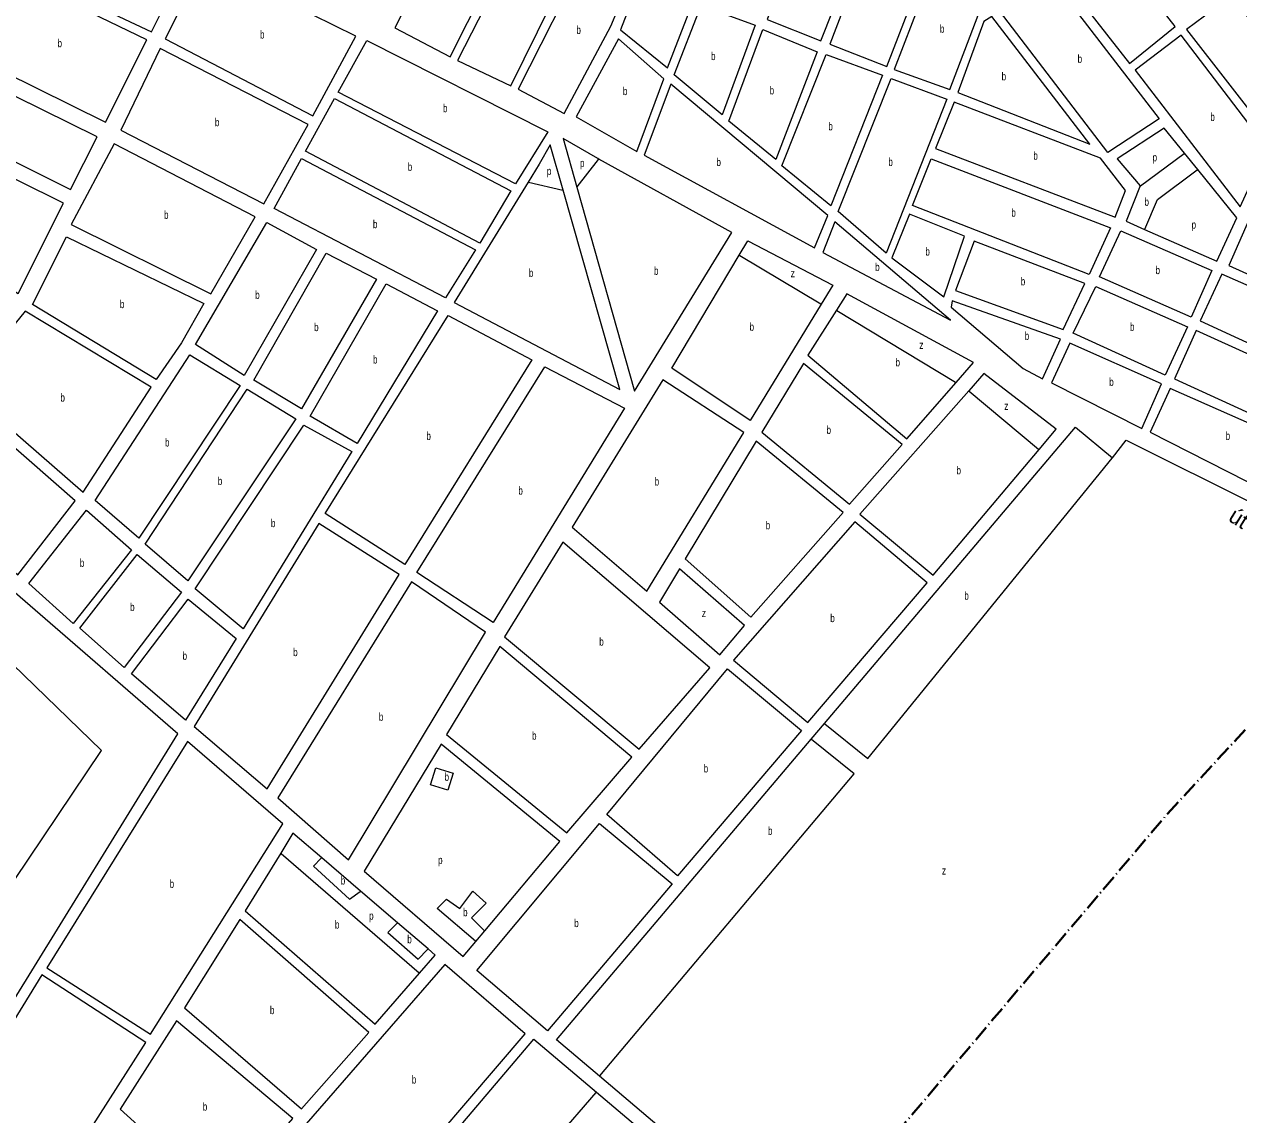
# Model space of a CAD drawing. Extents: x 639657 to 671642, y 222838 to 252123.
# Drawn here: x 662192 to 663709, y 230467 to 231829 of the extents above; entities that cross this region are included whole.
import ezdxf
from ezdxf.enums import TextEntityAlignment as Align

# ---------------------------------------------------------------- set-up
doc = ezdxf.new("R2010")
doc.units = 0
doc.header["$LTSCALE"] = 4
doc.linetypes.add('DOT_DASHED', pattern=[7.7, 5, -1.2, 0.3, -1.2])
for name, color, linetype, lineweight in [('1', 7, 'Continuous', 13), ('21', 7, 'Continuous', 13), ('4', 7, 'DOT_DASHED', 40)]:
    doc.layers.add(name, color=color, linetype=linetype, lineweight=lineweight)
doc.layers.add('22', color=7, linetype='Continuous')
doc.layers.add('7', color=7, linetype='Continuous')

msp = doc.modelspace()

# ---------------------------------------------------------------- linework, layer by layer
at = {"layer": '1'}
for p, q in [((663202.45, 231503.39), (663187.965, 231479.635)), ((663294.77, 231311.39), (663356.335, 231381.857)), ((663327.64, 231141.01), (663459.996, 231297.97)), ((663161.659, 230302.462), (662911.074, 230515.21))]:
    msp.add_line(p, q, dxfattribs=at)
for points in [[(662399.45, 231916.66), (662223.97, 232006.73), (662174.55, 231902.83), (662351.06, 231819.68)], [(662810.84, 231960.37), (662741.5, 231995.26), (662655.09, 231824.57), (662724.45, 231788.6)], [(662883.48, 231921.23), (662820.09, 231953.53), (662733.66, 231783.92), (662800.26, 231752.2)], [(663232.69, 231923.08), (663163.44, 231950.19), (663120.21, 231835.28), (663187.28, 231808.41)], [(663537.51, 231945.18), (663479.53, 231899.89), (663572.97, 231780.22), (663630.25, 231826.29)], [(663314.32, 231892.15), (663242.43, 231918.94), (663198.63, 231804.3), (663270, 231776.42)], [(662606.37, 231814.12), (662416.79, 231907.81), (662368.4, 231810.83), (662552.64, 231714.9)], [(662951.16, 231889.53), (662894.84, 231916.57), (662809.47, 231748.05), (662866.91, 231717.8), (662924.88, 231827.01)], [(662345.31, 231809.92), (662170.93, 231894.18), (662122.64, 231791.29), (662293.8, 231706.97)], [(663376.48, 231869.5), (663324.04, 231889.62), (663279.2, 231772.81), (663348.38, 231747.58), (663383.94, 231840.6), (663395.12, 231847.51)], [(663470.13, 231893.04), (663610.1, 231710.95), (663545.77, 231669.07), (663410.72, 231845.87)], [(663027.34, 231856.38), (662960.92, 231883.78), (662937.21, 231822.13), (662995.81, 231774.85)], [(663782.31, 231759.94), (663700.55, 231864.5), (663644.28, 231822.75), (663749.64, 231687.4)], [(663064.13, 231716.14), (663004.21, 231766.23), (663037.72, 231852.77), (663105.29, 231828.05)], [(663523.57, 231679.46), (663401.16, 231838.72), (663391.05, 231832.65), (663358.65, 231743.99)], [(663131.12, 231660.25), (663072.32, 231708.21), (663115.04, 231822.84), (663182.66, 231794.9)], [(663745.01, 231674.96), (663637.41, 231815.65), (663580.1, 231771.74), (663711.29, 231601.33)], [(662546.91, 231704.06), (662362.15, 231798.9), (662312.76, 231697.07), (662491.57, 231604.82)], [(662584.4, 231744.43), (662620.42, 231808.97), (662846.33, 231694.9), (662806.02, 231629.76)], [(662991.4, 231761.19), (662934.73, 231811.12), (662881.75, 231713.71), (662957.41, 231670.35)], [(663199.77, 231602.23), (663138.78, 231652.31), (663194, 231791.32), (663264.27, 231765.58)], [(662283.35, 231688.53), (662112.73, 231772.85), (662079.95, 231707.29), (662250.03, 231622.96)], [(663196.2, 231590.35), (663000.1, 231754.34), (662966.62, 231665.66), (663179.67, 231549.78)], [(663268.97, 231543.15), (663209.01, 231595.4), (663275.08, 231761.45), (663344.81, 231735.7)], [(662543.69, 231670.68), (662579.7, 231736.29), (662800.25, 231621.07), (662761.55, 231555.95)], [(663567.89, 231621.36), (663536.75, 231661.94), (663354.01, 231732.09), (663330.77, 231674.21), (663555.15, 231588.06)], [(662241.18, 231605.62), (662072.18, 231689.43), (662021.62, 231593.49), (662184.45, 231492.92)], [(662425.17, 231492.5), (662480.55, 231588.51), (662304.45, 231679.73), (662250.75, 231578.9)], [(662504.56, 231599.11), (662538.47, 231661.46), (662755.78, 231547.26), (662718.61, 231487.54)], [(663522.47, 231516.6), (663301.85, 231602.8), (663325.07, 231661.22), (663549.45, 231575.07)], [(663367.06, 231564.44), (663298.26, 231591.99), (663276.05, 231537.36), (663341.19, 231488.69)], [(662495.17, 231581.76), (662557.51, 231547.83), (662467.12, 231390.52), (662406.32, 231429.31)], [(663349.31, 231459.53), (663204.93, 231582.43), (663189.97, 231544.03)], [(663650.14, 231463.29), (663535.41, 231513.58), (663562.41, 231570.98), (663676.05, 231521.75)], [(662245.09, 231563.77), (662416.76, 231480.54), (662388.55, 231431.17), (662357.06, 231385.52), (662202.4, 231479.24)], [(663490.27, 231447.82), (663517.28, 231505.23), (663378.86, 231558.36), (663355.69, 231496.71)], [(662569.41, 231543.19), (662632.26, 231510.87), (662538.73, 231348.67), (662479.04, 231384.8)], [(663838.38, 231451.27), (663688.48, 231517.12), (663661.49, 231458.64), (663810.37, 231390.09)], [(662644.18, 231505.15), (662708.67, 231471.26), (662608.2, 231305.72), (662549.62, 231339.71)], [(663617.47, 231390.75), (663502.71, 231443.19), (663530.77, 231501.68), (663645.49, 231451.39)], [(663486.71, 231435.94), (663351.6, 231483.75), (663350.12, 231475.67), (663440.02, 231399.18), (663464.41, 231386.14)], [(662350.69, 231375.72), (662193.3, 231471.02), (662115.32, 231375.7), (662265.77, 231244.81)], [(662721.64, 231465.53), (662826.25, 231410.24), (662667.59, 231154.51), (662568.21, 231217.95)], [(663805.72, 231378.73), (663656.32, 231446.73), (663629.36, 231386.11), (663777.68, 231318.62)], [(663612.81, 231379.93), (663498.61, 231430.76), (663475.77, 231381.48), (663588.46, 231324.18)], [(662398.94, 231416.27), (662461.89, 231378.04), (662335.49, 231187.34), (662280.99, 231234.3)], [(663223.03, 231229.62), (663288.98, 231304.31), (663165.9, 231405.52), (663113.57, 231319.76)], [(662842.52, 231401.36), (662942.24, 231349.75), (662777.86, 231082.1), (662682.8, 231144.54)], [(662470.57, 231373.34), (662531.36, 231336.16), (662396.54, 231134.03), (662343.13, 231179.93)], [(663091.05, 231319.35), (662990.03, 231384.92), (662876.95, 231200.87), (662970.14, 231121.2)], [(663773.01, 231308.34), (663623.65, 231374.19), (663598.75, 231319.51), (663743.94, 231246.06)], [(662184.16, 231141.36), (662255.74, 231233.9), (662106.91, 231364.28), (662030.97, 231275.44)], [(662541.7, 231328.26), (662601.35, 231295.35), (662465.77, 231073.86), (662405.84, 231123.96)], [(663215.14, 231219.28), (663106.77, 231308.37), (663017.82, 231161.29), (663100.14, 231088.44)], [(662065.78, 230677.86), (662165.24, 230586.86), (662176.21, 230605.85), (662384.14, 230943.01), (662014.52, 231262.81), (661769.68, 230985.81), (662080.08, 230695.7)], [(662269.9, 231222.3), (662326.06, 231172.67), (662253.39, 231080.66), (662197.76, 231130.83)], [(663320.34, 231131.67), (663229.9, 231207.62), (663078.48, 231034.79), (663171.1, 230957.26)], [(662660.81, 231142.04), (662560.36, 231205.46), (662404.34, 230951.93), (662495.89, 230874.38)], [(662960.46, 230923.77), (663048.55, 231025.17), (662864.89, 231182.4), (662792.12, 231064.05)], [(662333.14, 231166.87), (662388.71, 231119.92), (662317.16, 231025.78), (662261.55, 231074.88)], [(663092.25, 231078.11), (663011.04, 231148.82), (662985.92, 231107.57), (663061.15, 231041.6)], [(662508.97, 230862.77), (662597.28, 230785.7), (662768.54, 231069.85), (662676.01, 231132.6)], [(662396.92, 231110.92), (662456.83, 231061.89), (662393.47, 230959.82), (662326.42, 231017.87)], [(662870.27, 230819.12), (662951.48, 230913.95), (662786.4, 231052.13), (662719.95, 230941.95)], [(663008.17, 230765.43), (662919.87, 230841.95), (663070.6, 231023.91), (663163.21, 230946.92)], [(662220.62, 230650.64), (662349.87, 230567.79), (662515.41, 230830.62), (662396.35, 230933.33)], [(663001.88, 230755.65), (662845.81, 230572), (662757.52, 230647.44), (662910.91, 230831.06)], [(662392.32, 230600.72), (662538.4, 230474.6), (662622.82, 230570.02), (662461.47, 230710.95)], [(662533, 230442.8), (662637.57, 230357.4), (662817.92, 230568.32), (662717.64, 230654.87)], [(662214.32, 230641.94), (662061.45, 230393.29), (662130.3, 230223.49), (662344.13, 230557.48)], [(662312.16, 230474.19), (662438.16, 230360.11), (662527.84, 230462.6), (662382.38, 230584.44)]]:
    msp.add_lwpolyline(points, close=True, dxfattribs=at)
for points in [[(663641.749, 231668.169), (663616.312, 231699.592), (663557.48, 231660.905), (663586.41, 231627.18)], [(662821.86, 231631.92), (662729.45, 231481.8), (662936.47, 231372.81), (662865.483, 231622), (662849.328, 231678.706)], [(662849.328, 231678.706), (662835.71, 231654.42), (662821.86, 231631.92)], [(662908.66, 231661.51), (662865.504, 231686.509), (662882.747, 231625.554)], [(662882.747, 231625.554), (662954.77, 231370.95), (663076.19, 231569.07), (662910.085, 231660.724), (662908.66, 231661.51)], [(663707.22, 231587.29), (663658.263, 231647.769), (663641.749, 231668.169)], [(663586.41, 231627.18), (663568.8, 231583.11), (663591.854, 231572.961)], [(663792.551, 231576.572), (663730.614, 231603.715), (663696.996, 231528.023), (663758.037, 231500.59)], [(663591.854, 231572.961), (663682.31, 231533.14), (663707.22, 231587.29)], [(663085.556, 231540.791), (663096.24, 231558.65), (663202.45, 231503.39)], [(663187.965, 231479.635), (663099.21, 231334.08), (663001.08, 231399.58), (663085.556, 231540.791)], [(663356.335, 231381.857), (663378.11, 231406.78), (663219.83, 231492.38), (663206.834, 231471.958)], [(663206.834, 231471.958), (663171.11, 231415.82), (663294.77, 231311.39)], [(663459.996, 231297.97), (663481.55, 231323.53), (663391.23, 231393.02), (663372.2, 231371.481)], [(663372.2, 231371.481), (663236.13, 231217.47), (663327.64, 231141.01)], [(663191.912, 230955.824), (663505.66, 231326.1), (663551.99, 231287.58)], [(663551.99, 231287.58), (663568.82, 231309.89), (663897.79, 231145.817), (663899.79, 231144.82)], [(662911.074, 230515.21), (662857.27, 230560.89), (663175.378, 230936.311), (663191.912, 230955.824)], [(662767.503, 230696.868), (662861.31, 230808.22), (662713.16, 230930.01), (662616.86, 230771.51)], [(662563.813, 230788.216), (662527.96, 230818.99), (662512.576, 230793.944), (662468.27, 230721.81)], [(662686.177, 230644.142), (662705.62, 230666.5), (662696.687, 230674.167), (662658.535, 230706.914), (662612.368, 230746.54), (662563.813, 230788.216)], [(662616.86, 230771.51), (662740.58, 230664.91), (662756.374, 230683.658), (662767.503, 230696.868)], [(662468.27, 230721.81), (662630.72, 230580.37), (662686.177, 230644.142)], [(662553.37, 230086.285), (662478.77, 230148.95), (662828.91, 230561.68), (662907.109, 230495.495), (663150.59, 230289.419)]]:
    msp.add_lwpolyline(points, dxfattribs=at)
at = {"layer": '21'}
for points in [[(663586.41, 231627.18), (663586.91, 231627.55), (663641.249, 231667.799), (663641.749, 231668.169)], [(662882.747, 231625.554), (662883.136, 231626.054), (662909.696, 231660.224), (662910.085, 231660.724)], [(663591.854, 231572.961), (663592.068, 231573.461), (663607.908, 231610.443), (663657.763, 231647.398), (663658.263, 231647.769)], [(662821.86, 231631.92), (662822.36, 231631.806), (662864.982, 231622.114), (662865.483, 231622)], [(663085.556, 231540.791), (663086.056, 231540.492), (663187.465, 231479.934), (663187.965, 231479.635)], [(663206.834, 231471.958), (663207.334, 231471.657), (663355.835, 231382.158), (663356.335, 231381.857)], [(663372.2, 231371.481), (663372.701, 231371.062), (663459.496, 231298.389), (663459.996, 231297.97)], [(663191.912, 230955.824), (663192.412, 230955.424), (663246.275, 230912.304), (663551.583, 231287.08), (663551.99, 231287.58)], [(662911.074, 230515.21), (662911.495, 230515.71), (663229.167, 230892.738), (663175.878, 230935.906), (663175.378, 230936.311)], [(662512.576, 230793.944), (662513.076, 230793.513), (662685.677, 230644.573), (662686.177, 230644.142)], [(662563.813, 230788.216), (662563.313, 230787.716), (662553.394, 230777.791), (662598.608, 230736.214), (662611.868, 230746.165), (662612.368, 230746.54)], [(662756.374, 230683.658), (662755.874, 230684.084), (662708.092, 230724.815), (662719.69, 230736.422), (662736.26, 230724.815), (662752.83, 230746.37), (662769.399, 230731.448), (662751.173, 230713.209), (662767.003, 230697.368), (662767.503, 230696.868)], [(662658.535, 230706.914), (662658.035, 230706.414), (662646.267, 230694.637), (662684.149, 230661.621), (662696.187, 230673.667), (662696.687, 230674.167)], [(662553.37, 230086.285), (662553.801, 230086.784), (662906.677, 230494.995), (662907.109, 230495.495)]]:
    msp.add_lwpolyline(points, dxfattribs=at)
for points in [[(662038.432, 231164.337), (661884.579, 230991.77), (662161.293, 230733.108), (662288.879, 230922.13)], [(662706.435, 230900.573), (662727.983, 230893.938), (662721.347, 230872.385), (662699.799, 230879.02)]]:
    msp.add_lwpolyline(points, close=True, dxfattribs=at)
at = {"layer": '4'}
msp.add_lwpolyline([(663161.659, 230302.462), (663620.35, 230842.95), (663899.79, 231144.82)], dxfattribs=at)

# ---------------------------------------------------------------- texts
at = {"layer": '22'}
msp.add_text('út', height=20, rotation=328.1, dxfattribs=at).set_placement((663704.555, 231203.976), align=Align.CENTER)
at = {"layer": '7'}
for s, width, p in [('b', 0.75, (663336.154, 231818.6)), ('b', 0.75, (662486.767, 231811.355)), ('b', 0.75, (662882.079, 231817.185)), ('b', 0.75, (662233.816, 231800.575)), ('b', 0.75, (663050.262, 231784.455)), ('b', 0.75, (663508.22, 231781.055)), ('b', 0.75, (663413.267, 231759.09)), ('b', 0.75, (663123.49, 231741.545)), ('b', 0.75, (662940.097, 231740.735)), ('b', 0.75, (662715.36, 231719.365)), ('b', 0.75, (662430.383, 231701.86)), ('b', 0.75, (663196.772, 231696.775)), ('b', 0.75, (663674.08, 231708.49)), ('b', 0.75, (663057.016, 231652.06)), ('b', 0.75, (663271.806, 231652.3)), ('b', 0.75, (663452.883, 231660.075)), ('p', 0.75, (663601.84, 231658.001)), ('b', 0.75, (662671.313, 231646.12)), ('p', 0.75, (662845.13, 231640.874)), ('p', 0.75, (662886.554, 231650.823)), ('b', 0.75, (663591.755, 231602.493)), ('b', 0.75, (662366.881, 231586.115)), ('b', 0.75, (662627.86, 231574.5)), ('b', 0.75, (663425.402, 231588.91)), ('p', 0.75, (663650.587, 231573.899)), ('b', 0.75, (663318.045, 231540.34)), ('b', 0.75, (662978.931, 231516.23)), ('b', 0.75, (663255.277, 231520.98)), ('b', 0.75, (663605.543, 231517.135)), ('b', 0.75, (662822.696, 231513.615)), ('z', 0.8, (663149.712, 231513.273)), ('b', 0.75, (663437.18, 231503.09)), ('b', 0.75, (662480.752, 231486.14)), ('b', 0.75, (662311.687, 231474.645)), ('b', 0.75, (662554.366, 231445.93)), ('b', 0.75, (663098.373, 231446.365)), ('b', 0.75, (663573.63, 231446.215)), ('b', 0.75, (663442.125, 231434.945)), ('z', 0.8, (663310.438, 231423.736)), ('b', 0.75, (662627.953, 231405.435)), ('b', 0.75, (663280.722, 231401.885)), ('b', 0.75, (663547.696, 231377.47)), ('b', 0.75, (662237.451, 231357.915)), ('z', 0.8, (663416.484, 231347.464)), ('b', 0.75, (663194.542, 231317.57)), ('b', 0.75, (662368.053, 231301.805)), ('b', 0.75, (662694.67, 231310.02)), ('b', 0.75, (663693.131, 231310.125)), ('b', 0.75, (663356.899, 231267.015)), ('b', 0.75, (662434.039, 231253.685)), ('b', 0.75, (662809.571, 231241.73)), ('b', 0.75, (662979.808, 231253.06)), ('b', 0.75, (662500.372, 231201.06)), ('b', 0.75, (663118.529, 231198.405)), ('b', 0.75, (662261.685, 231151.48)), ('b', 0.75, (663366.675, 231110.491)), ('b', 0.75, (662324.508, 231096.325)), ('z', 0.8, (663038.695, 231088.802)), ('b', 0.75, (663199.221, 231082.44)), ('b', 0.75, (662910.61, 231053.085)), ('b', 0.75, (662390.023, 231035.37)), ('b', 0.75, (662528.188, 231039.92)), ('b', 0.75, (662635.227, 230959.15)), ('b', 0.75, (662826.638, 230935.625)), ('b', 0.75, (663041.058, 230894.67)), ('b', 0.75, (662717.279, 230884.224)), ('b', 0.75, (663121.369, 230816.727)), ('p', 0.75, (662709.259, 230780.325)), ('z', 0.8, (663338.606, 230767.132)), ('b', 0.75, (662373.86, 230750.56)), ('b', 0.75, (662587.657, 230754.708)), ('b', 0.75, (662740.476, 230715.099)), ('b', 0.75, (662580.325, 230699.68)), ('p', 0.75, (662623.096, 230710.686)), ('b', 0.75, (662879.296, 230701.53)), ('b', 0.75, (662670.754, 230681.338)), ('b', 0.75, (662499.145, 230592.775)), ('b', 0.75, (662676.445, 230506.135)), ('b', 0.75, (662415.282, 230472.275))]:
    msp.add_text(s, height=10, dxfattribs=dict(at, width=width)).set_placement(p)

doc.saveas('drawing.dxf')
